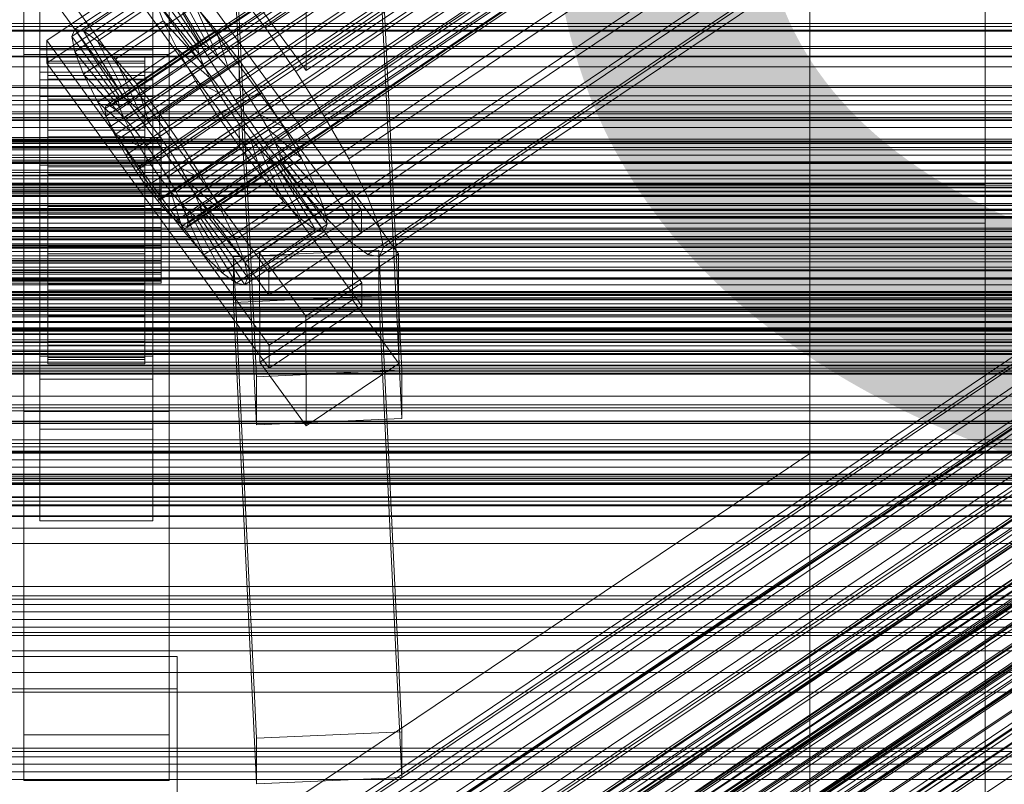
# Model space of a CAD drawing. Header units: millimetres. Extents: x -4395 to 65662, y -65530 to 6847.
# Tile 451 of 656: x 130 to 252, y -33327 to -33232. Entities that reach past the tile are written whole.
import ezdxf

# ---------------------------------------------------------------- set-up
doc = ezdxf.new("R2010")
doc.units = ezdxf.units.MM
for name, color, linetype, lineweight in [('COTAS_P', 1, 'Continuous', 0), ('frontal_C01', 7, 'Continuous', 0), ('frontal_C01-mix', 7, 'Continuous', 0), ('frontal_C02', 7, 'Continuous', 0), ('frontal_C03', 7, 'Continuous', 0), ('frontal_secador', 7, 'Continuous', 0)]:
    doc.layers.add(name, color=color, linetype=linetype, lineweight=lineweight)
doc.dimstyles.new('R19_100', dxfattribs={"dimtxt": 250, "dimasz": 150, "dimexe": 150, "dimexo": 80, "dimgap": 100, "dimtad": 1, "dimtih": 1, "dimtoh": 1, "dimdsep": 46, "dimcen": 0.09, "dimadec": 0, "dimazin": 0, "dimtfac": 1, "dimtdec": 4, "dimtofl": 0, "dimtmove": 0, "dimatfit": 3, "dimfxl": 1, "dimtolj": 1, "dimtzin": 0, "dimarcsym": 0})

# ---------------------------------------------------------------- blocks, each defined once
blk = doc.blocks.new('DIM_R33_44')
at = {"layer": 'COTAS_P'}
for p, q in [((-150, -32200), (550, -32200)), ((550, -32200), (505, -32350)), ((550, -34800), (550, -32200)), ((550, -32200), (595, -32350)), ((550, -34800), (505, -34650)), ((550, -34800), (595, -34650)), ((-150, -34800), (550, -34800))]:
    blk.add_line(p, q, dxfattribs=at)
blk.add_text('2600 P', height=250, rotation=90, dxfattribs=at).set_placement((450, -33500))

msp = doc.modelspace()

# ---------------------------------------------------------------- linework, layer by layer
at = {"layer": 'frontal_C01'}
for p, q in [((141.045, -33243.23), (354.844, -33099.541)), ((141.218, -33242.813), (355.017, -33099.125)), ((141.731, -33242.907), (355.53, -33099.219)), ((142.549, -33243.505), (356.348, -33099.816)), ((141.224, -33244.128), (355.022, -33100.44)), ((143.617, -33244.565), (357.415, -33100.877)), ((141.742, -33245.447), (355.541, -33101.759)), ((144.861, -33246.017), (358.659, -33102.328)), ((142.565, -33247.097), (356.363, -33103.409)), ((359.995, -33104.072), (146.196, -33247.76)), ((143.635, -33248.965), (357.434, -33105.277)), ((147.533, -33249.677), (361.332, -33105.989)), ((144.881, -33250.924), (358.68, -33107.236)), ((148.779, -33251.636), (362.578, -33107.948)), ((146.218, -33252.841), (360.017, -33109.153)), ((149.85, -33253.504), (363.648, -33109.816)), ((345.231, -33109.353), (160.922, -33233.222)), ((147.554, -33254.584), (361.352, -33110.896)), ((148.798, -33256.036), (362.596, -33112.348)), ((150.672, -33255.154), (364.471, -33111.466)), ((149.865, -33257.097), (363.664, -33113.408)), ((151.191, -33256.473), (364.989, -33112.785)), ((153.694, -33236.622), (338.003, -33112.753)), ((150.683, -33257.694), (364.482, -33114.006)), ((151.196, -33257.788), (364.995, -33114.1)), ((151.369, -33257.372), (365.168, -33113.683)), ((164.693, -33238.631), (349.002, -33114.762)), ((157.211, -33242.151), (341.52, -33118.282)), ((168.21, -33244.16), (352.519, -33120.291)), ((160.982, -33247.56), (345.291, -33123.691)), ((171.232, -33249.432), (355.541, -33125.563)), ((164.752, -33252.481), (349.061, -33128.612)), ((173.554, -33254.089), (357.863, -33130.219)), ((168.263, -33256.578), (352.572, -33132.708)), ((175.016, -33257.811), (359.326, -33133.942)), ((171.275, -33259.571), (355.584, -33135.702)), ((175.521, -33260.347), (359.83, -33136.477)), ((173.584, -33261.258), (357.893, -33137.388)), ((175.032, -33261.522), (359.341, -33137.653)), ((228.298, -33285.886), (228.298, -33159.609)), ((228.298, -33165.368), (228.298, -33291.645)), ((145.277, -33218.045), (172.809, -33255.757)), ((172.821, -33258.579), (145.289, -33220.868)), ((146.872, -33345.538), (331.181, -33221.668)), ((148.32, -33345.802), (332.629, -33221.933)), ((146.383, -33346.713), (330.692, -33222.844)), ((150.629, -33347.489), (334.938, -33223.619)), ((161.341, -33263.464), (133.809, -33225.753)), ((141.218, -33369.091), (355.017, -33225.403)), ((141.731, -33369.185), (355.53, -33225.496)), ((146.887, -33349.249), (331.197, -33225.379)), ((137.313, -33233.393), (147.143, -33226.786)), ((141.045, -33369.507), (354.844, -33225.819)), ((141.224, -33370.406), (355.022, -33226.717)), ((142.549, -33369.782), (356.348, -33226.094)), ((147.143, -33226.786), (152.686, -33235.106)), ((153.641, -33350.482), (337.95, -33226.613)), ((133, -33273.855), (133, -33227.806)), ((133.847, -33234.785), (145.315, -33227.077)), ((136.948, -33234.272), (146.777, -33227.666)), ((138.396, -33233.591), (148.226, -33226.984)), ((141.742, -33371.725), (355.541, -33228.037)), ((143.617, -33370.843), (357.415, -33227.155)), ((145.315, -33227.077), (172.847, -33264.789)), ((146.777, -33227.666), (152.513, -33235.522)), ((147, -33227.806), (147, -33273.855)), ((148.226, -33226.984), (153.199, -33235.2)), ((133.821, -33228.575), (161.353, -33266.287)), ((140.123, -33234.852), (149.953, -33228.246)), ((144.861, -33372.295), (358.659, -33228.606)), ((148.35, -33352.971), (332.659, -33229.102)), ((149.953, -33228.246), (154.017, -33235.797)), ((157.152, -33228.301), (160.922, -33233.222)), ((133, -33230.629), (133, -33276.677)), ((145.327, -33229.9), (133.859, -33237.607)), ((137.325, -33236.169), (147.155, -33229.562)), ((142.377, -33237.092), (152.207, -33230.485)), ((142.565, -33373.375), (356.363, -33229.686)), ((172.859, -33267.611), (145.327, -33229.9)), ((359.995, -33230.35), (146.196, -33374.038)), ((147, -33276.677), (147, -33230.629)), ((147.155, -33229.562), (152.692, -33236.421)), ((147.155, -33229.562), (148.249, -33232.347)), ((154.833, -33233.55), (152.207, -33230.485)), ((152.207, -33230.485), (155.085, -33236.858)), ((143.635, -33375.243), (357.434, -33231.554)), ((153.694, -33236.622), (150.672, -33231.35)), ((157.152, -33354.579), (341.461, -33230.71)), ((138.419, -33238.954), (148.249, -33232.347)), ((147.533, -33375.955), (361.332, -33232.266)), ((148.249, -33232.347), (153.21, -33237.74)), ((148.249, -33232.347), (149.985, -33235.83)), ((300, -33233.648), (-300, -33233.648)), ((136.948, -33234.272), (137.313, -33233.393)), ((142.683, -33242.129), (136.948, -33234.272)), ((137.325, -33236.169), (136.948, -33234.272)), ((142.856, -33241.712), (137.313, -33233.393)), ((137.313, -33233.393), (138.396, -33233.591)), ((143.369, -33241.806), (138.396, -33233.591)), ((138.396, -33233.591), (140.123, -33234.852)), ((144.881, -33377.202), (358.68, -33233.514)), ((145.003, -33240.156), (154.833, -33233.55)), ((148.779, -33377.914), (362.578, -33234.225)), ((150.672, -33357.627), (334.981, -33233.758)), ((157.653, -33237.23), (154.833, -33233.55)), ((154.833, -33233.55), (156.329, -33238.309)), ((160.922, -33233.222), (164.693, -33238.631)), ((133.859, -33237.607), (133.847, -33234.785)), ((161.379, -33272.496), (133.847, -33234.785)), ((144.188, -33242.403), (140.123, -33234.852)), ((140.123, -33234.852), (142.377, -33237.092)), ((152.686, -33235.106), (142.856, -33241.712)), ((153.199, -33235.2), (143.369, -33241.806)), ((146.218, -33379.119), (360.017, -33235.43)), ((152.513, -33235.522), (152.686, -33235.106)), ((152.686, -33235.106), (153.199, -33235.2)), ((153.199, -33235.2), (154.017, -33235.797)), ((142.862, -33243.027), (137.325, -33236.169)), ((138.419, -33238.954), (137.325, -33236.169)), ((140.156, -33242.436), (149.985, -33235.83)), ((152.513, -33235.522), (142.683, -33242.129)), ((152.692, -33236.421), (142.862, -33243.027)), ((154.017, -33235.797), (144.188, -33242.403)), ((149.85, -33379.782), (363.648, -33236.094)), ((149.985, -33235.83), (154.033, -33239.39)), ((149.985, -33235.83), (152.246, -33239.774)), ((152.692, -33236.421), (152.513, -33235.522)), ((153.21, -33237.74), (152.692, -33236.421)), ((157.211, -33242.151), (153.694, -33236.622)), ((154.017, -33235.797), (155.085, -33236.858)), ((345.231, -33235.63), (160.922, -33359.5)), ((133, -33239.661), (133, -33236.839)), ((133, -33236.839), (147, -33236.839)), ((133, -33282.887), (133, -33236.839)), ((133.859, -33237.607), (161.391, -33275.319)), ((134, -33246.801), (134, -33236.804)), ((134, -33236.804), (134, -33237.332)), ((134, -33236.804), (146, -33236.804)), ((134, -33237.571), (134, -33236.804)), ((134, -33247.051), (134, -33237.332)), ((134, -33237.332), (134, -33239.118)), ((134, -33237.332), (146, -33237.332)), ((134, -33247.164), (134, -33237.571)), ((134, -33237.571), (146, -33237.571)), ((134, -33239.58), (134, -33237.571)), ((145.255, -33243.464), (142.377, -33237.092)), ((142.377, -33237.092), (145.003, -33240.156)), ((153.21, -33237.74), (143.38, -33244.346)), ((155.085, -33236.858), (145.255, -33243.464)), ((146, -33237.332), (146, -33236.804)), ((146, -33236.804), (146, -33246.801)), ((146, -33236.804), (146, -33237.571)), ((146, -33239.118), (146, -33237.332)), ((146, -33237.332), (146, -33247.051)), ((146, -33237.571), (146, -33247.164)), ((146, -33237.571), (146, -33239.58)), ((147, -33236.839), (147, -33239.661)), ((147, -33236.839), (147, -33282.887)), ((147.554, -33380.862), (361.352, -33237.174)), ((157.653, -33237.23), (147.823, -33243.837)), ((150.672, -33381.432), (364.471, -33237.743)), ((154.033, -33239.39), (153.21, -33237.74)), ((155.085, -33236.858), (156.329, -33238.309)), ((157.665, -33240.053), (157.653, -33237.23)), ((160.474, -33241.277), (157.653, -33237.23)), ((300, -33238.029), (-300, -33238.029)), ((134, -33247.897), (134, -33239.118)), ((134, -33239.118), (134, -33242.04)), ((134, -33239.118), (146, -33239.118)), ((143.38, -33244.346), (138.419, -33238.954)), ((140.156, -33242.436), (138.419, -33238.954)), ((146, -33242.04), (146, -33239.118)), ((146, -33239.118), (146, -33247.897)), ((156.329, -33238.309), (146.499, -33244.916)), ((148.798, -33382.314), (362.596, -33238.625)), ((151.191, -33382.751), (364.989, -33239.062)), ((153.694, -33362.9), (338.003, -33239.03)), ((156.329, -33238.309), (157.665, -33240.053)), ((164.693, -33238.631), (168.21, -33244.16)), ((147, -33239.661), (133, -33239.661)), ((133, -33239.661), (133, -33285.709)), ((134, -33248.116), (134, -33239.58)), ((134, -33239.58), (146, -33239.58)), ((134, -33242.694), (134, -33239.58)), ((142.416, -33246.38), (152.246, -33239.774)), ((154.033, -33239.39), (144.203, -33245.996)), ((146.499, -33244.916), (145.003, -33240.156)), ((145.003, -33240.156), (147.823, -33243.837)), ((146, -33239.58), (146, -33248.116)), ((146, -33239.58), (146, -33242.694)), ((147, -33285.709), (147, -33239.661)), ((147.835, -33246.659), (157.665, -33240.053)), ((149.865, -33383.374), (363.664, -33239.686)), ((150.683, -33383.972), (364.482, -33240.284)), ((151.196, -33384.066), (364.995, -33240.377)), ((151.369, -33383.649), (365.168, -33239.961)), ((152.246, -33239.774), (155.103, -33241.258)), ((152.246, -33239.774), (154.877, -33243.91)), ((155.103, -33241.258), (154.033, -33239.39)), ((157.665, -33240.053), (159.001, -33241.97)), ((155.103, -33241.258), (145.274, -33247.864)), ((150.644, -33247.883), (160.474, -33241.277)), ((156.35, -33243.217), (155.103, -33241.258)), ((160.474, -33241.277), (159.001, -33241.97)), ((163.105, -33245.413), (160.474, -33241.277)), ((164.693, -33364.909), (349.002, -33241.039)), ((134, -33249.282), (134, -33242.04)), ((134, -33242.04), (134, -33245.901)), ((134, -33242.04), (146, -33242.04)), ((134, -33249.591), (134, -33242.694)), ((134, -33242.694), (146, -33242.694)), ((134, -33246.702), (134, -33242.694)), ((144.203, -33245.996), (140.156, -33242.436)), ((142.416, -33246.38), (140.156, -33242.436)), ((141.045, -33243.23), (141.218, -33242.813)), ((141.218, -33242.813), (141.731, -33242.907)), ((142.856, -33241.712), (142.683, -33242.129)), ((142.683, -33242.129), (142.862, -33243.027)), ((143.369, -33241.806), (142.856, -33241.712)), ((144.188, -33242.403), (143.369, -33241.806)), ((145.255, -33243.464), (144.188, -33242.403)), ((146, -33245.901), (146, -33242.04)), ((146, -33242.04), (146, -33249.282)), ((146, -33242.694), (146, -33249.591)), ((146, -33242.694), (146, -33246.702)), ((159.001, -33241.97), (149.171, -33248.576)), ((160.982, -33247.56), (157.211, -33242.151)), ((159.001, -33241.97), (160.247, -33243.929)), ((141.224, -33244.128), (141.045, -33243.23)), ((141.731, -33242.907), (142.549, -33243.505)), ((142.549, -33243.505), (143.617, -33244.565)), ((142.862, -33243.027), (143.38, -33244.346)), ((145.047, -33250.516), (154.877, -33243.91)), ((146.499, -33244.916), (145.255, -33243.464)), ((156.35, -33243.217), (146.52, -33249.823)), ((147.823, -33243.837), (147.835, -33246.659)), ((147.823, -33243.837), (150.644, -33247.883)), ((160.247, -33243.929), (150.417, -33250.535)), ((154.877, -33243.91), (156.35, -33243.217)), ((154.877, -33243.91), (157.698, -33247.956)), ((157.686, -33245.134), (156.35, -33243.217)), ((163.105, -33245.413), (160.247, -33243.929)), ((160.247, -33243.929), (161.318, -33245.797)), ((141.742, -33245.447), (141.224, -33244.128)), ((143.38, -33244.346), (144.203, -33245.996)), ((143.617, -33244.565), (144.861, -33246.017)), ((147.835, -33246.659), (146.499, -33244.916)), ((157.686, -33245.134), (147.856, -33251.74)), ((157.211, -33368.429), (341.52, -33244.56)), ((157.698, -33247.956), (157.686, -33245.134)), ((159.022, -33246.877), (157.686, -33245.134)), ((168.21, -33244.16), (171.232, -33249.432)), ((134, -33251.11), (134, -33245.901)), ((134, -33245.901), (134, -33250.436)), ((134, -33245.901), (146, -33245.901)), ((142.565, -33247.097), (141.742, -33245.447)), ((145.274, -33247.864), (142.416, -33246.38)), ((145.047, -33250.516), (142.416, -33246.38)), ((144.203, -33245.996), (145.274, -33247.864)), ((144.861, -33246.017), (146.196, -33247.76)), ((146, -33250.436), (146, -33245.901)), ((146, -33245.901), (146, -33251.11)), ((161.318, -33245.797), (151.488, -33252.403)), ((153.275, -33252.019), (163.105, -33245.413)), ((165.365, -33249.356), (161.318, -33245.797)), ((161.318, -33245.797), (162.14, -33247.447)), ((165.365, -33249.356), (163.105, -33245.413)), ((-148, -33246.801), (148, -33246.801)), ((-148, -33247.051), (148, -33247.051)), ((-148, -33247.164), (148, -33247.164)), ((134, -33251.49), (134, -33246.702)), ((134, -33246.702), (146, -33246.702)), ((134, -33251.329), (134, -33246.702)), ((134, -33247.051), (134, -33246.801)), ((146, -33246.801), (134, -33246.801)), ((134, -33246.801), (134, -33247.164)), ((134, -33247.897), (134, -33247.051)), ((146, -33247.051), (134, -33247.051)), ((146, -33247.164), (134, -33247.164)), ((134, -33247.164), (134, -33248.116)), ((143.635, -33248.965), (142.565, -33247.097)), ((146, -33246.702), (146, -33251.49)), ((146, -33246.702), (146, -33251.329)), ((146, -33246.801), (146, -33247.051)), ((146, -33247.164), (146, -33246.801)), ((146, -33247.051), (146, -33247.897)), ((146, -33248.116), (146, -33247.164)), ((149.171, -33248.576), (147.835, -33246.659)), ((148, -33247.051), (148, -33246.801)), ((148, -33246.801), (148, -33247.164)), ((148, -33247.897), (148, -33247.051)), ((148, -33247.164), (148, -33248.116)), ((159.022, -33246.877), (149.192, -33253.483)), ((162.14, -33247.447), (152.311, -33254.053)), ((160.518, -33251.637), (159.022, -33246.877)), ((160.266, -33248.329), (159.022, -33246.877)), ((164.752, -33252.481), (160.982, -33247.56)), ((167.102, -33252.839), (162.14, -33247.447)), ((162.14, -33247.447), (162.659, -33248.766)), ((168.21, -33370.438), (352.519, -33246.569)), ((-148, -33247.897), (148, -33247.897)), ((-148, -33248.116), (148, -33248.116)), ((134, -33249.282), (134, -33247.897)), ((146, -33247.897), (134, -33247.897)), ((146, -33248.116), (134, -33248.116)), ((134, -33248.116), (134, -33249.591)), ((145.274, -33247.864), (146.52, -33249.823)), ((146, -33247.897), (146, -33249.282)), ((146, -33249.591), (146, -33248.116)), ((146.196, -33247.76), (147.533, -33249.677)), ((147.868, -33254.562), (157.698, -33247.956)), ((148, -33249.282), (148, -33247.897)), ((148, -33248.116), (148, -33249.591)), ((149.171, -33248.576), (150.644, -33247.883)), ((150.417, -33250.535), (149.171, -33248.576)), ((160.266, -33248.329), (150.436, -33254.935)), ((150.644, -33247.883), (153.275, -33252.019)), ((162.659, -33248.766), (152.829, -33255.372)), ((157.698, -33247.956), (160.518, -33251.637)), ((163.144, -33254.701), (160.266, -33248.329)), ((161.333, -33249.389), (160.266, -33248.329)), ((168.196, -33255.624), (162.659, -33248.766)), ((162.659, -33248.766), (162.837, -33249.664)), ((-148, -33249.282), (148, -33249.282)), ((-148, -33249.591), (148, -33249.591)), ((134, -33251.11), (134, -33249.282)), ((146, -33249.282), (134, -33249.282)), ((146, -33249.591), (134, -33249.591)), ((134, -33249.591), (134, -33251.49)), ((144.881, -33250.924), (143.635, -33248.965)), ((146.52, -33249.823), (145.047, -33250.516)), ((146, -33249.282), (146, -33251.11)), ((146, -33251.49), (146, -33249.591)), ((146.52, -33249.823), (147.856, -33251.74)), ((147.533, -33249.677), (148.779, -33251.636)), ((148, -33251.11), (148, -33249.282)), ((148, -33249.591), (148, -33251.49)), ((161.333, -33249.389), (151.503, -33255.996)), ((162.151, -33249.987), (152.321, -33256.593)), ((162.664, -33250.081), (152.835, -33256.687)), ((162.837, -33249.664), (153.008, -33256.27)), ((155.535, -33255.963), (165.365, -33249.356)), ((160.982, -33373.838), (345.291, -33249.969)), ((165.397, -33256.941), (161.333, -33249.389)), ((162.151, -33249.987), (161.333, -33249.389)), ((167.125, -33258.202), (162.151, -33249.987)), ((162.664, -33250.081), (162.151, -33249.987)), ((162.837, -33249.664), (162.664, -33250.081)), ((168.208, -33258.4), (162.664, -33250.081)), ((168.573, -33257.521), (162.837, -33249.664)), ((167.102, -33252.839), (165.365, -33249.356)), ((171.232, -33249.432), (173.554, -33254.089)), ((-148, -33251.11), (148, -33251.11)), ((134, -33250.436), (134, -33253.258)), ((146, -33250.436), (134, -33250.436)), ((134, -33250.436), (134, -33255.336)), ((134, -33253.258), (134, -33251.11)), ((146, -33251.11), (134, -33251.11)), ((134, -33253.681), (134, -33251.329)), ((134, -33251.329), (146, -33251.329)), ((134, -33256.261), (134, -33251.329)), ((146.218, -33252.841), (144.881, -33250.924)), ((147.868, -33254.562), (145.047, -33250.516)), ((146, -33253.258), (146, -33250.436)), ((146, -33255.336), (146, -33250.436)), ((146, -33251.11), (146, -33253.258)), ((146, -33251.329), (146, -33253.681)), ((146, -33251.329), (146, -33256.261)), ((148, -33253.258), (148, -33251.11)), ((151.488, -33252.403), (150.417, -33250.535)), ((150.417, -33250.535), (153.275, -33252.019)), ((-148, -33251.49), (148, -33251.49)), ((146, -33251.49), (134, -33251.49)), ((134, -33251.49), (134, -33253.681)), ((146, -33253.681), (146, -33251.49)), ((147.856, -33251.74), (147.868, -33254.562)), ((147.856, -33251.74), (149.192, -33253.483)), ((148, -33251.49), (148, -33253.681)), ((148.779, -33251.636), (149.85, -33253.504)), ((150.688, -33258.243), (160.518, -33251.637)), ((152.311, -33254.053), (151.488, -33252.403)), ((151.488, -33252.403), (155.535, -33255.963)), ((153.275, -33252.019), (155.535, -33255.963)), ((160.518, -33251.637), (163.144, -33254.701)), ((168.263, -33256.578), (164.752, -33252.481)), ((171.232, -33375.71), (355.541, -33251.841)), ((300, -33252.681), (-300, -33252.681)), ((250, -33252.594), (-250, -33252.594)), ((148, -33253.258), (-148, -33253.258)), ((-148, -33253.681), (148, -33253.681)), ((134, -33253.258), (146, -33253.258)), ((134, -33255.579), (134, -33253.258)), ((146, -33253.681), (134, -33253.681)), ((134, -33253.681), (134, -33256.018)), ((146, -33253.258), (146, -33255.579)), ((146, -33256.018), (146, -33253.681)), ((147.554, -33254.584), (146.218, -33252.841)), ((148, -33255.579), (148, -33253.258)), ((148, -33253.681), (148, -33256.018)), ((149.192, -33253.483), (150.688, -33258.243)), ((149.192, -33253.483), (150.436, -33254.935)), ((149.85, -33253.504), (150.672, -33255.154)), ((157.272, -33259.446), (167.102, -33252.839)), ((160.19, -33261.046), (171.658, -33253.339)), ((168.196, -33255.624), (167.102, -33252.839)), ((171.658, -33253.339), (171.715, -33266.887)), ((171.658, -33253.339), (177.394, -33261.195)), ((250, -35948.128), (250, -33252.594)), ((250, -33257.389), (250, -33252.594)), ((300, -33254.949), (-300, -33254.949)), ((148.798, -33256.036), (147.554, -33254.584)), ((150.688, -33258.243), (147.868, -33254.562)), ((150.436, -33254.935), (153.314, -33261.308)), ((150.436, -33254.935), (151.503, -33255.996)), ((152.829, -33255.372), (152.311, -33254.053)), ((152.311, -33254.053), (157.272, -33259.446)), ((153.314, -33261.308), (163.144, -33254.701)), ((163.144, -33254.701), (165.397, -33256.941)), ((164.752, -33378.759), (349.061, -33254.889)), ((173.554, -33254.089), (175.016, -33257.811)), ((-148, -33255.579), (148, -33255.579)), ((-148, -33256.018), (148, -33256.018)), ((134, -33255.579), (134, -33255.336)), ((134, -33255.336), (134, -33260.268)), ((134, -33255.336), (146, -33255.336)), ((134, -33257.916), (134, -33255.579)), ((146, -33255.579), (134, -33255.579)), ((134, -33256.018), (134, -33256.261)), ((146, -33256.018), (134, -33256.018)), ((134, -33256.018), (134, -33258.339)), ((146, -33260.268), (146, -33255.336)), ((146, -33255.336), (146, -33255.579)), ((146, -33255.579), (146, -33257.916)), ((146, -33256.261), (146, -33256.018)), ((146, -33258.339), (146, -33256.018)), ((148, -33257.916), (148, -33255.579)), ((148, -33256.018), (148, -33258.339)), ((149.865, -33257.097), (148.798, -33256.036)), ((150.672, -33255.154), (151.191, -33256.473)), ((151.503, -33255.996), (155.567, -33263.547)), ((151.503, -33255.996), (152.321, -33256.593)), ((153.008, -33256.27), (152.829, -33255.372)), ((152.829, -33255.372), (158.366, -33262.23)), ((155.535, -33255.963), (157.272, -33259.446)), ((158.366, -33262.23), (168.196, -33255.624)), ((172.809, -33255.757), (161.341, -33263.464)), ((168.573, -33257.521), (168.196, -33255.624)), ((172.821, -33258.579), (172.809, -33255.757)), ((-250, -33257.389), (250, -33257.389)), ((134, -33256.261), (146, -33256.261)), ((134, -33261.161), (134, -33256.261)), ((146, -33256.261), (146, -33261.161)), ((150.683, -33257.694), (149.865, -33257.097)), ((151.191, -33256.473), (151.369, -33257.372)), ((151.369, -33257.372), (151.196, -33257.788)), ((152.321, -33256.593), (157.295, -33264.809)), ((152.321, -33256.593), (152.835, -33256.687)), ((152.835, -33256.687), (153.008, -33256.27)), ((152.835, -33256.687), (158.378, -33265.006)), ((153.008, -33256.27), (158.743, -33264.127)), ((155.567, -33263.547), (165.397, -33256.941)), ((165.397, -33256.941), (167.125, -33258.202)), ((171.275, -33259.571), (168.263, -33256.578)), ((250, -33257.389), (250, -35952.922)), ((-148, -33257.916), (148, -33257.916)), ((-148, -33258.339), (148, -33258.339)), ((134, -33260.107), (134, -33257.916)), ((134, -33257.916), (134, -33260.268)), ((146, -33257.916), (134, -33257.916)), ((134, -33258.339), (134, -33261.161)), ((146, -33258.339), (134, -33258.339)), ((134, -33258.339), (134, -33260.487)), ((146, -33260.268), (146, -33257.916)), ((146, -33257.916), (146, -33260.107)), ((146, -33261.161), (146, -33258.339)), ((146, -33260.487), (146, -33258.339)), ((148, -33260.107), (148, -33257.916)), ((148, -33258.339), (148, -33260.487)), ((151.196, -33257.788), (150.683, -33257.694)), ((153.314, -33261.308), (150.688, -33258.243)), ((157.295, -33264.809), (167.125, -33258.202)), ((158.378, -33265.006), (168.208, -33258.4)), ((158.743, -33264.127), (168.573, -33257.521)), ((161.353, -33266.287), (172.821, -33258.579)), ((167.125, -33258.202), (168.208, -33258.4)), ((168.208, -33258.4), (168.573, -33257.521)), ((175.016, -33257.811), (175.521, -33260.347)), ((157.272, -33259.446), (158.366, -33262.23)), ((168.263, -33382.855), (352.572, -33258.986)), ((173.584, -33261.258), (171.275, -33259.571)), ((300, -33259.947), (-300, -33259.947)), ((-148, -33260.107), (148, -33260.107)), ((-148, -33260.487), (148, -33260.487)), ((134, -33262.006), (134, -33260.107)), ((134, -33260.107), (134, -33264.895)), ((146, -33260.107), (134, -33260.107)), ((134, -33260.268), (134, -33264.895)), ((134, -33260.268), (146, -33260.268)), ((134, -33260.487), (134, -33265.696)), ((146, -33260.487), (134, -33260.487)), ((134, -33260.487), (134, -33262.316)), ((146, -33264.895), (146, -33260.107)), ((146, -33260.107), (146, -33262.006)), ((146, -33264.895), (146, -33260.268)), ((146, -33265.696), (146, -33260.487)), ((146, -33262.316), (146, -33260.487)), ((148, -33262.006), (148, -33260.107)), ((148, -33260.487), (148, -33262.316)), ((156.962, -33261.542), (174.943, -33260.745)), ((160.247, -33274.594), (160.19, -33261.046)), ((165.926, -33268.903), (160.19, -33261.046)), ((174.943, -33260.745), (174.943, -33266.391)), ((174.943, -33260.745), (177.811, -33320.308)), ((175.521, -33260.347), (175.032, -33261.522)), ((-148, -33262.006), (148, -33262.006)), ((-148, -33262.316), (148, -33262.316)), ((134, -33261.161), (146, -33261.161)), ((134, -33265.696), (134, -33261.161)), ((134, -33263.481), (134, -33262.006)), ((134, -33262.006), (134, -33268.903)), ((146, -33262.006), (134, -33262.006)), ((134, -33262.316), (134, -33269.557)), ((146, -33262.316), (134, -33262.316)), ((134, -33262.316), (134, -33263.7)), ((146, -33261.161), (146, -33265.696)), ((146, -33268.903), (146, -33262.006)), ((146, -33262.006), (146, -33263.481)), ((146, -33269.557), (146, -33262.316)), ((146, -33263.7), (146, -33262.316)), ((148, -33263.481), (148, -33262.006)), ((148, -33262.316), (148, -33263.7)), ((155.567, -33263.547), (153.314, -33261.308)), ((156.962, -33267.188), (156.962, -33261.542)), ((159.83, -33321.105), (156.962, -33261.542)), ((158.366, -33262.23), (158.743, -33264.127)), ((177.394, -33261.195), (165.926, -33268.903)), ((175.032, -33261.522), (173.584, -33261.258)), ((177.451, -33274.743), (177.394, -33261.195)), ((-148, -33263.481), (148, -33263.481)), ((134, -33264.433), (134, -33263.481)), ((134, -33263.481), (134, -33272.017)), ((146, -33263.481), (134, -33263.481)), ((146, -33272.017), (146, -33263.481)), ((146, -33263.481), (146, -33264.433)), ((148, -33264.433), (148, -33263.481)), ((161.341, -33263.464), (161.353, -33266.287)), ((-148, -33263.7), (148, -33263.7)), ((-148, -33264.433), (148, -33264.433)), ((-148, -33264.546), (148, -33264.546)), ((134, -33263.7), (134, -33272.479)), ((146, -33263.7), (134, -33263.7)), ((134, -33263.7), (134, -33264.546)), ((134, -33264.796), (134, -33264.433)), ((134, -33264.433), (134, -33274.026)), ((146, -33264.433), (134, -33264.433)), ((134, -33264.546), (134, -33274.265)), ((146, -33264.546), (134, -33264.546)), ((134, -33264.546), (134, -33264.796)), ((146, -33272.479), (146, -33263.7)), ((146, -33264.546), (146, -33263.7)), ((146, -33274.026), (146, -33264.433)), ((146, -33264.433), (146, -33264.796)), ((146, -33274.265), (146, -33264.546)), ((146, -33264.796), (146, -33264.546)), ((148, -33263.7), (148, -33264.546)), ((148, -33264.796), (148, -33264.433)), ((148, -33264.546), (148, -33264.796)), ((157.295, -33264.809), (155.567, -33263.547)), ((158.743, -33264.127), (158.378, -33265.006)), ((-148, -33264.796), (148, -33264.796)), ((134, -33264.796), (134, -33274.793)), ((146, -33264.796), (134, -33264.796)), ((134, -33264.895), (134, -33268.903)), ((134, -33264.895), (146, -33264.895)), ((134, -33265.696), (146, -33265.696)), ((134, -33269.557), (134, -33265.696)), ((146, -33274.793), (146, -33264.796)), ((146, -33268.903), (146, -33264.895)), ((146, -33265.696), (146, -33269.557)), ((158.378, -33265.006), (157.295, -33264.809)), ((172.847, -33264.789), (161.379, -33272.496)), ((172.859, -33267.611), (172.847, -33264.789)), ((174.943, -33266.391), (156.962, -33267.188)), ((159.83, -33326.751), (156.962, -33267.188)), ((171.715, -33266.887), (160.247, -33274.594)), ((177.451, -33274.743), (171.715, -33266.887)), ((177.811, -33325.954), (174.943, -33266.391)), ((161.391, -33275.319), (172.859, -33267.611)), ((134, -33268.903), (134, -33272.017)), ((134, -33268.903), (146, -33268.903)), ((134, -33269.557), (146, -33269.557)), ((134, -33272.479), (134, -33269.557)), ((146, -33272.017), (146, -33268.903)), ((146, -33269.557), (146, -33272.479)), ((165.926, -33268.903), (165.983, -33282.451)), ((133, -33284.637), (133, -33271.089)), ((133, -33271.089), (147, -33271.089)), ((133, -33280.683), (133, -33271.089)), ((134, -33272.017), (134, -33274.026)), ((134, -33272.017), (146, -33272.017)), ((146, -33274.026), (146, -33272.017)), ((147, -33271.089), (147, -33284.637)), ((147, -33271.089), (147, -33280.683)), ((134, -33272.479), (146, -33272.479)), ((134, -33274.265), (134, -33272.479)), ((146, -33272.479), (146, -33274.265)), ((161.379, -33272.496), (161.391, -33275.319)), ((147, -33273.855), (133, -33273.855)), ((133, -33273.855), (133, -33276.677)), ((134, -33274.026), (134, -33274.793)), ((134, -33274.026), (146, -33274.026)), ((134, -33274.265), (146, -33274.265)), ((134, -33274.793), (134, -33274.265)), ((146, -33274.793), (146, -33274.026)), ((146, -33274.265), (146, -33274.793)), ((147, -33276.677), (147, -33273.855)), ((131, -33280.686), (131, -33275.041)), ((131, -33275.041), (149, -33275.041)), ((131, -33320.705), (131, -33275.041)), ((134, -33274.793), (146, -33274.793)), ((149, -33275.041), (149, -33280.686)), ((149, -33275.041), (149, -33320.705)), ((160.247, -33274.594), (165.983, -33282.451)), ((165.983, -33282.451), (177.451, -33274.743)), ((133, -33276.677), (147, -33276.677)), ((149, -33280.686), (131, -33280.686)), ((131, -33326.35), (131, -33280.686)), ((147, -33280.683), (133, -33280.683)), ((133, -33280.683), (133, -33294.231)), ((147, -33294.231), (147, -33280.683)), ((149, -33326.35), (149, -33280.686)), ((147, -33282.887), (133, -33282.887)), ((133, -33282.887), (133, -33285.709)), ((147, -33285.709), (147, -33282.887)), ((147, -33284.637), (133, -33284.637)), ((133, -33284.637), (133, -33294.231)), ((147, -33294.231), (147, -33284.637)), ((228.298, -33285.886), (130, -33351.95)), ((133, -33285.709), (147, -33285.709)), ((228.298, -33412.164), (228.298, -33285.886)), ((228.298, -33285.886), (228.298, -33291.645)), ((130, -33357.709), (228.298, -33291.645)), ((228.298, -33291.645), (228.298, -33417.923)), ((133, -33294.231), (147, -33294.231)), ((-425, -33315.399), (425, -33315.399)), ((149, -33320.705), (131, -33320.705)), ((131, -33320.705), (131, -33326.35)), ((149, -33326.35), (149, -33320.705)), ((177.811, -33320.308), (159.83, -33321.105)), ((177.811, -33325.954), (177.811, -33320.308)), ((159.83, -33321.105), (159.83, -33326.751)), ((131, -33326.35), (149, -33326.35)), ((159.83, -33326.751), (177.811, -33325.954))]:
    msp.add_line(p, q, dxfattribs=at)
at = {"layer": 'frontal_C01-mix'}
for p, q in [((150, -33311), (-150, -33311)), ((150, -33311), (150, -33315)), ((-150, -33315), (150, -33315)), ((150, -33315), (150, -33700))]:
    msp.add_line(p, q, dxfattribs=at)
at = {"layer": 'frontal_C02'}
for p, q in [((250, -35767.183), (250, -32921.727)), ((250, -32926.497), (250, -35771.953)), ((228.298, -33293.718), (228.298, -33115.864)), ((228.298, -33121.594), (228.298, -33299.448)), ((133, -33238.718), (133, -33192.9)), ((147, -33192.9), (147, -33238.718)), ((133, -33195.88), (133, -33241.698)), ((147, -33241.698), (147, -33195.88)), ((159.83, -33276.384), (156.962, -33217.118)), ((174.943, -33216.325), (177.811, -33275.591)), ((159.83, -33282.346), (156.962, -33223.08)), ((177.811, -33281.553), (174.943, -33222.288)), ((165.926, -33224.201), (165.983, -33238.508)), ((133, -33240.684), (133, -33226.377)), ((133, -33235.923), (133, -33226.377)), ((147, -33226.377), (147, -33240.684)), ((147, -33226.377), (147, -33235.923)), ((131, -33236.511), (131, -33230.55)), ((131, -33275.986), (131, -33230.55)), ((146.872, -33352.961), (331.181, -33229.706)), ((148.32, -33353.118), (332.629, -33229.864)), ((149, -33230.55), (149, -33236.511)), ((149, -33230.55), (149, -33275.986)), ((146.383, -33354.244), (330.692, -33230.989)), ((150.629, -33354.706), (334.938, -33231.451)), ((160.247, -33230.691), (165.983, -33238.508)), ((165.983, -33238.508), (177.451, -33230.839)), ((141.045, -33376.924), (354.844, -33233.949)), ((141.218, -33376.47), (355.017, -33233.494)), ((141.731, -33376.525), (355.53, -33233.55)), ((142.549, -33377.088), (356.348, -33234.113)), ((146.887, -33356.88), (331.197, -33233.625)), ((141.224, -33377.858), (355.022, -33234.883)), ((143.617, -33378.119), (357.415, -33235.143)), ((153.641, -33357.615), (337.95, -33234.361)), ((149, -33236.511), (131, -33236.511)), ((131, -33281.947), (131, -33236.511)), ((147, -33235.923), (133, -33235.923)), ((133, -33235.923), (133, -33250.229)), ((141.742, -33379.208), (355.541, -33236.233)), ((144.861, -33379.548), (358.659, -33236.572)), ((147, -33250.229), (147, -33235.923)), ((149, -33281.947), (149, -33236.511)), ((142.565, -33380.882), (356.363, -33237.906)), ((148.35, -33360.689), (332.659, -33237.434)), ((147, -33238.718), (133, -33238.718)), ((133, -33238.718), (133, -33241.698)), ((359.995, -33238.302), (146.196, -33381.277)), ((147, -33241.698), (147, -33238.718)), ((157.152, -33361.648), (341.461, -33238.393)), ((143.635, -33382.765), (357.434, -33239.79)), ((147.533, -33383.189), (361.332, -33240.214)), ((147, -33240.684), (133, -33240.684)), ((133, -33240.684), (133, -33250.229)), ((147, -33250.229), (147, -33240.684)), ((-311.15, -33241.621), (311.15, -33241.621)), ((-311.15, -33242.218), (311.15, -33242.218)), ((-311.15, -33242.755), (311.15, -33242.755)), ((133, -33241.698), (147, -33241.698)), ((144.881, -33384.73), (358.68, -33241.754)), ((148.779, -33385.154), (362.578, -33242.179)), ((150.672, -33365.412), (334.981, -33242.158)), ((-307, -33243.62), (307, -33243.62)), ((146.218, -33386.642), (360.017, -33243.667)), ((345.231, -33243.274), (160.922, -33366.529)), ((-311.15, -33244.503), (311.15, -33244.503)), ((307, -33244.514), (-307, -33244.514)), ((149.85, -33387.038), (363.648, -33244.062)), ((-311.15, -33245.54), (311.15, -33245.54)), ((147.554, -33388.372), (361.352, -33245.396)), ((150.672, -33388.711), (364.471, -33245.736)), ((148.798, -33389.8), (362.596, -33246.825)), ((151.191, -33390.061), (364.989, -33247.086)), ((153.694, -33370.728), (338.003, -33247.473)), ((-311.15, -33248.321), (311.15, -33248.321)), ((149.865, -33390.831), (363.664, -33247.856)), ((150.683, -33391.394), (364.482, -33248.418)), ((151.196, -33391.45), (364.995, -33248.474)), ((151.369, -33390.995), (365.168, -33248.02)), ((164.693, -33371.926), (349.002, -33248.671)), ((-311.15, -33249.788), (311.15, -33249.788)), ((133, -33250.229), (147, -33250.229)), ((-311.15, -33253.412), (311.15, -33253.412)), ((157.211, -33376.273), (341.52, -33253.018)), ((168.21, -33377.471), (352.519, -33254.216)), ((-311.15, -33255.209), (311.15, -33255.209)), ((-440, -33258.008), (440, -33258.008)), ((-440, -33258.219), (440, -33258.219)), ((-440, -33258.409), (440, -33258.409)), ((160.982, -33381.67), (345.291, -33258.415)), ((-440, -33259.029), (440, -33259.029)), ((-440, -33259.396), (440, -33259.396)), ((311.15, -33259.43), (-311.15, -33259.43)), ((-440, -33260.382), (440, -33260.382)), ((-440, -33260.901), (440, -33260.901)), ((-440, -33262.186), (440, -33262.186)), ((-311.15, -33261.434), (311.15, -33261.434)), ((-440, -33262.822), (440, -33262.822)), ((440, -33264.318), (-440, -33264.318)), ((-440, -33265.028), (440, -33265.028)), ((-311.15, -33265.963), (311.15, -33265.963)), ((-440, -33266.633), (440, -33266.633)), ((-440, -33267.368), (440, -33267.368)), ((-311.15, -33268.038), (311.15, -33268.038)), ((-440, -33268.973), (440, -33268.973)), ((-440, -33269.683), (440, -33269.683)), ((-425, -33270.442), (425, -33270.442)), ((-440, -33271.178), (440, -33271.178)), ((-440, -33271.815), (440, -33271.815)), ((-440, -33273.099), (440, -33273.099)), ((-311.15, -33272.567), (311.15, -33272.567)), ((-440, -33273.619), (440, -33273.619)), ((-440, -33274.604), (440, -33274.604)), ((-440, -33274.972), (440, -33274.972)), ((-440, -33275.591), (440, -33275.591)), ((-311.15, -33274.571), (311.15, -33274.571)), ((177.811, -33275.591), (159.83, -33276.384)), ((177.811, -33281.553), (177.811, -33275.591)), ((-440, -33275.781), (440, -33275.781)), ((-440, -33275.993), (440, -33275.993)), ((149, -33275.986), (131, -33275.986)), ((131, -33275.986), (131, -33281.947)), ((149, -33281.947), (149, -33275.986)), ((159.83, -33276.384), (159.83, -33282.346)), ((-311.15, -33278.791), (311.15, -33278.791)), ((-311.15, -33280.588), (311.15, -33280.588)), ((159.83, -33282.346), (177.811, -33281.553)), ((425, -33281.896), (-425, -33281.896)), ((131, -33281.947), (149, -33281.947)), ((-311.15, -33284.212), (311.15, -33284.212)), ((425, -33285.583), (-425, -33285.583)), ((-311.15, -33285.679), (311.15, -33285.679)), ((-311.15, -33288.46), (311.15, -33288.46)), ((-311.15, -33289.498), (311.15, -33289.498)), ((-311.15, -33291.246), (311.15, -33291.246)), ((307, -33291.347), (-307, -33291.347)), ((-311.15, -33291.783), (311.15, -33291.783)), ((-311.15, -33292.379), (311.15, -33292.379)), ((310, -33292.241), (-310, -33292.241)), ((-307, -33292.241), (307, -33292.241)), ((228.298, -33293.718), (130, -33359.453)), ((228.298, -33584.212), (228.298, -33293.718)), ((228.298, -33293.718), (228.298, -33299.448)), ((-310, -33295.105), (310, -33295.105)), ((-425, -33297.037), (425, -33297.037)), ((130, -33365.184), (228.298, -33299.448)), ((228.298, -33299.448), (228.298, -33589.943))]:
    msp.add_line(p, q, dxfattribs=at)
at = {"layer": 'frontal_C03'}
for p, q in [((1270, -33232.67), (-1230, -33232.67)), ((1270, -33233.056), (-1230, -33233.056)), ((1270, -33235.54), (-1230, -33235.54)), ((1270, -33235.782), (-1230, -33235.782)), ((1270, -33236.725), (-1230, -33236.725)), ((1270, -33236.791), (-1230, -33236.791)), ((1270, -33240.396), (-1230, -33240.396)), ((1270, -33240.585), (-1230, -33240.585)), ((1270, -33244.309), (-1230, -33244.309)), ((1270, -33244.671), (-1230, -33244.671)), ((1270, -33246.986), (-1230, -33246.986)), ((1270, -33247.246), (-1230, -33247.246)), ((1270, -33247.372), (-1230, -33247.372)), ((1270, -33247.529), (-1230, -33247.529)), ((1270, -33248.038), (-1230, -33248.038)), ((-1230, -33248.97), (1270, -33248.97)), ((1270, -33249.913), (-1230, -33249.913)), ((1270, -33250.845), (-1230, -33250.845)), ((1516, -33251.456), (-1476, -33251.456)), ((1516, -33251.483), (-1476, -33251.483)), ((1516, -33252.447), (-1476, -33252.447)), ((1516, -33252.473), (-1476, -33252.473)), ((1270, -33251.511), (-1230, -33251.511)), ((1270, -33251.897), (-1230, -33251.897)), ((1516, -33252.925), (-1476, -33252.925)), ((1516, -33253), (-1476, -33253)), ((1516, -33253.915), (-1476, -33253.915)), ((1516, -33253.991), (-1476, -33253.991)), ((1516, -33255.665), (-1476, -33255.665)), ((1516, -33255.778), (-1476, -33255.778)), ((1270, -33255.811), (-1230, -33255.811)), ((1516, -33256.655), (-1476, -33256.655)), ((1516, -33256.769), (-1476, -33256.769)), ((1270, -33256.233), (-1230, -33256.233)), ((-1230, -33256.239), (1270, -33256.239)), ((-1230, -33256.567), (1270, -33256.567)), ((1516, -33259.259), (-1476, -33259.259)), ((-1476, -33259.393), (1516, -33259.393)), ((1516, -33260.25), (-1476, -33260.25)), ((-1476, -33260.384), (1516, -33260.384)), ((1516, -33263.161), (-1476, -33263.161)), ((1516, -33263.295), (-1476, -33263.295)), ((1516, -33264.152), (-1476, -33264.152)), ((1516, -33264.285), (-1476, -33264.285)), ((1270, -33265.827), (-1230, -33265.827)), ((1516, -33266.776), (-1476, -33266.776)), ((1516, -33266.889), (-1476, -33266.889)), ((1270, -33265.987), (-1230, -33265.987)), ((1270, -33266.213), (-1230, -33266.213)), ((1270, -33266.321), (-1230, -33266.321)), ((1270, -33266.879), (-1230, -33266.879)), ((1516, -33267.767), (-1476, -33267.767)), ((1516, -33267.88), (-1476, -33267.88)), ((-1230, -33267.811), (1270, -33267.811)), ((1270, -33268.297), (-1230, -33268.297)), ((1516, -33269.554), (-1476, -33269.554)), ((1516, -33269.629), (-1476, -33269.629)), ((1270, -33268.724), (-1230, -33268.724)), ((1270, -33268.754), (-1230, -33268.754)), ((1516, -33270.544), (-1476, -33270.544)), ((1516, -33270.62), (-1476, -33270.62)), ((1270, -33269.686), (-1230, -33269.686)), ((1270, -33270.352), (-1230, -33270.352)), ((1270, -33270.738), (-1230, -33270.738)), ((1516, -33271.071), (-1476, -33271.071)), ((1516, -33271.098), (-1476, -33271.098)), ((1516, -33272.062), (-1476, -33272.062)), ((-1580, -33272.082), (1620, -33272.082)), ((1516, -33272.089), (-1476, -33272.089)), ((1270, -33275.024), (-1230, -33275.024)), ((1270, -33275.307), (-1230, -33275.307)), ((1620, -33276.082), (-1580, -33276.082)), ((1270, -33279.864), (-1230, -33279.864)), ((1270, -33280.227), (-1230, -33280.227)), ((1270, -33281.969), (-1230, -33281.969)), ((1270, -33282.158), (-1230, -33282.158)), ((1270, -33284.668), (-1230, -33284.668)), ((1270, -33285.054), (-1230, -33285.054)), ((1270, -33285.72), (-1230, -33285.72)), ((1270, -33285.763), (-1230, -33285.763)), ((1270, -33285.829), (-1230, -33285.829)), ((-1230, -33286.652), (1270, -33286.652)), ((1270, -33287.594), (-1230, -33287.594)), ((1270, -33288.527), (-1230, -33288.527)), ((1270, -33288.753), (-1230, -33288.753)), ((1270, -33288.995), (-1230, -33288.995)), ((1270, -33289.193), (-1230, -33289.193)), ((1270, -33289.579), (-1230, -33289.579)), ((1270, -33293.61), (-1230, -33293.61)), ((1270, -33293.695), (-1230, -33293.695)), ((1270, -33303.509), (-1230, -33303.509)), ((1270, -33303.895), (-1230, -33303.895)), ((1270, -33304.561), (-1230, -33304.561)), ((-1230, -33305.493), (1270, -33305.493)), ((1270, -33306.435), (-1230, -33306.435)), ((1270, -33307.368), (-1230, -33307.368)), ((1270, -33308.034), (-1230, -33308.034)), ((1270, -33308.42), (-1230, -33308.42)), ((1270, -33322.35), (-1230, -33322.35)), ((1270, -33322.736), (-1230, -33322.736)), ((1270, -33323.402), (-1230, -33323.402)), ((-1230, -33324.334), (1270, -33324.334)), ((1270, -33325.276), (-1230, -33325.276)), ((1270, -33326.208), (-1230, -33326.208))]:
    msp.add_line(p, q, dxfattribs=at)
at = {"layer": 'frontal_secador'}
for p, q in [((-1360, -33233.5), (1360, -33233.5)), ((-1250, -33233.5), (1250, -33233.5)), ((1360, -33243.853), (-1360, -33243.853)), ((-1400, -33250), (1400, -33250)), ((-1250, -33250), (1250, -33250)), ((1360, -33253.5), (-1360, -33253.5)), ((1250, -33254.076), (-1250, -33254.076)), ((-1250, -33255), (1250, -33255)), ((1360, -33261.784), (-1360, -33261.784)), ((1360, -33268.141), (-1360, -33268.141)), ((1360, -33272.137), (-1360, -33272.137)), ((1250, -33273.25), (-1250, -33273.25)), ((1360, -33273.5), (-1360, -33273.5)), ((1250, -33289.715), (-1250, -33289.715)), ((1250, -33302.349), (-1250, -33302.349)), ((1250, -33310.291), (-1250, -33310.291)), ((1250, -33313), (-1250, -33313))]:
    msp.add_line(p, q, dxfattribs=at)

# ---------------------------------------------------------------- dimensions: what is measured, and where the dimension line sits
at = {"layer": 'COTAS_P'}
dim = msp.add_aligned_dim(p1=(-150, -34800), p2=(-150, -32200), distance=-700, text='<> P', dimstyle='R19_100', dxfattribs=at)
dim.commit()
dim.dimension.update_dxf_attribs({"geometry": 'DIM_R33_44', "text_midpoint": (550, -33500)})

doc.saveas('drawing.dxf')
